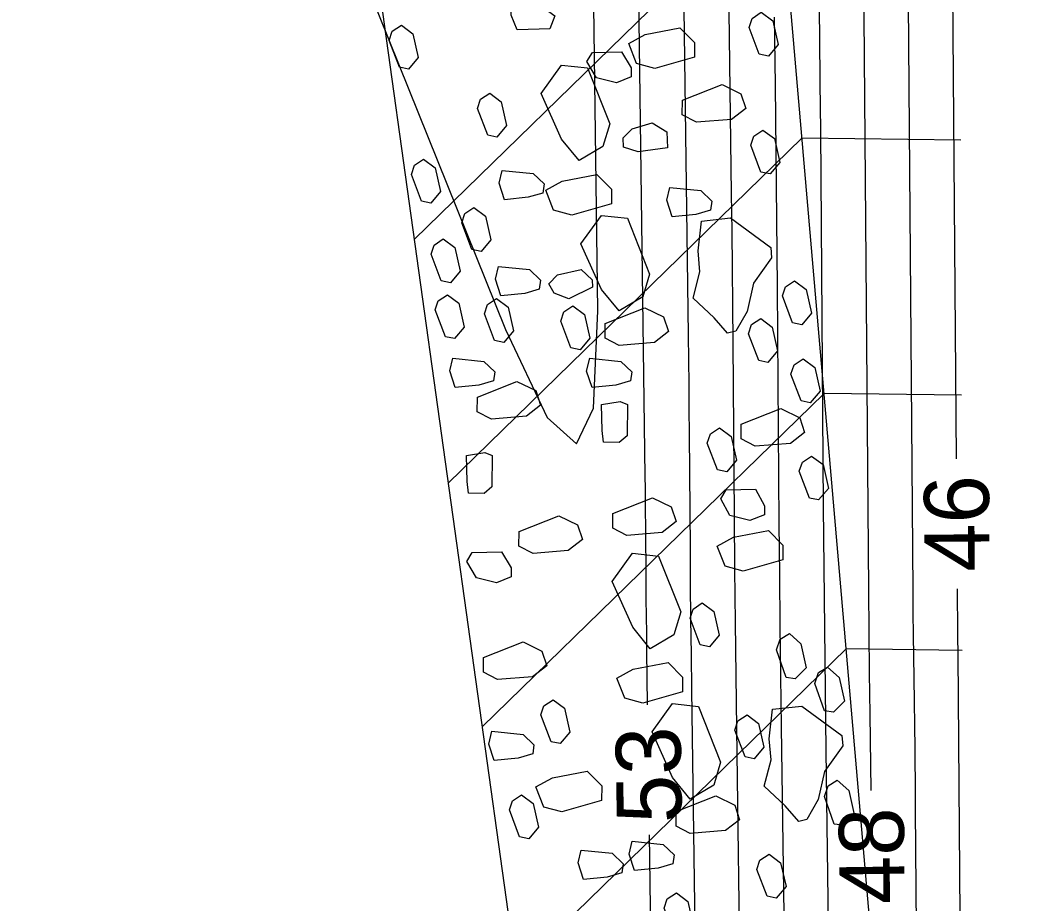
# Model space of a CAD drawing. Extents: x 2384780 to 2405861, y 547869 to 573706.
# Drawn here: x 2395701.83 to 2395732.57, y 555000.54 to 555027.73 of the extents above; entities that cross this region are included whole.
import ezdxf

# ---------------------------------------------------------------- set-up
doc = ezdxf.new("R2010")
doc.units = 0
for name, color, linetype in [('Old_Level_6', 7, 'Continuous'), ('Old_Level_60', 7, 'Continuous'), ('Old_Level_61', 7, 'Continuous'), ('Old_Level_63', 7, 'Continuous')]:
    doc.layers.add(name, color=color, linetype=linetype)

msp = doc.modelspace()

# ---------------------------------------------------------------- linework, layer by layer
at = {"layer": 'Old_Level_6'}
for p, q in [((2395730.9875, 554965.471), (2395718.022, 555115.189)), ((2395701.92225, 555107.39175), (2395721.693, 554965.5885)), ((2395725.23075, 555031.94575), (2395713.97175, 555020.96825)), ((2395725.9115, 555024.0855), (2395715.018, 555013.46425)), ((2395730.8, 555024.02375), (2395725.9115, 555024.0855)), ((2395726.59225, 555016.2255), (2395716.064, 555005.961)), ((2395730.825, 555016.172), (2395726.59225, 555016.2255)), ((2395727.273, 555008.36525), (2395717.11025, 554998.457)), ((2395730.85025, 555008.32), (2395727.273, 555008.36525))]:
    msp.add_line(p, q, dxfattribs=at)
for points in [[(2395718.1535, 555027.458), (2395717.81575, 555027.44), (2395717.141, 555027.42425), (2395716.9555, 555027.8745), (2395716.95575, 555028.15625), (2395717.856, 555028.1715), (2395718.305, 555027.851), (2395718.1535, 555027.458)], [(2395724.66, 555027.96475), (2395725.015, 555027.70075), (2395725.18075, 555026.969), (2395724.87975, 555026.61375), (2395724.59875, 555026.6715), (2395724.283, 555027.4975), (2395724.37775, 555027.77775), (2395724.66, 555027.96475)], [(2395713.578, 555027.566), (2395713.933, 555027.302), (2395714.09875, 555026.57025), (2395713.79775, 555026.215), (2395713.51675, 555026.27275), (2395713.201, 555027.09875), (2395713.29575, 555027.379), (2395713.578, 555027.566)], [(2395720.5785, 555027.004), (2395721.08625, 555027.28325), (2395722.15475, 555027.48625), (2395722.60425, 555027.035), (2395722.60175, 555026.584), (2395721.3825, 555026.23325), (2395720.8205, 555026.3845), (2395720.5785, 555027.004)], [(2395720.65575, 555025.97475), (2395720.20475, 555025.78875), (2395719.58675, 555025.94175), (2395719.289, 555026.44875), (2395719.45825, 555026.7295), (2395720.35925, 555026.74425), (2395720.65725, 555026.256), (2395720.65575, 555025.97475)], [(2395719.05075, 555023.397), (2395718.51275, 555024.05825), (2395717.88, 555025.46425), (2395718.50725, 555026.3385), (2395719.308, 555026.25), (2395719.9915, 555024.52925), (2395719.77975, 555023.8285), (2395719.05075, 555023.397)], [(2395716.29625, 555025.47425), (2395716.65125, 555025.21025), (2395716.817, 555024.4785), (2395716.516, 555024.12325), (2395716.235, 555024.181), (2395715.91925, 555025.007), (2395716.014, 555025.28725), (2395716.29625, 555025.47425)], [(2395724.1795, 555025.004), (2395723.747, 555024.6675), (2395722.66425, 555024.57875), (2395722.22775, 555024.80425), (2395722.22975, 555025.25475), (2395723.4505, 555025.73725), (2395724.031, 555025.45425), (2395724.1795, 555025.004)], [(2395720.40175, 555024.09725), (2395720.684, 555024.3775), (2395721.3035, 555024.56275), (2395721.752, 555024.2795), (2395721.76925, 555023.7915), (2395720.86875, 555023.66425), (2395720.41925, 555023.8155), (2395720.40175, 555024.09725)], [(2395724.71225, 555024.33925), (2395725.06725, 555024.07525), (2395725.233, 555023.3435), (2395724.932, 555022.98825), (2395724.651, 555023.046), (2395724.33525, 555023.872), (2395724.43, 555024.15225), (2395724.71225, 555024.33925)], [(2395714.261, 555023.44225), (2395714.616, 555023.17825), (2395714.78175, 555022.4465), (2395714.48075, 555022.09125), (2395714.19975, 555022.149), (2395713.884, 555022.975), (2395713.97875, 555023.25525), (2395714.261, 555023.44225)], [(2395717.93325, 555022.39675), (2395717.4825, 555022.2675), (2395716.75125, 555022.19475), (2395716.58425, 555022.70225), (2395716.67875, 555023.09575), (2395717.63575, 555022.998), (2395717.9715, 555022.6785), (2395717.93325, 555022.39675)], [(2395718.023, 555022.4895), (2395718.5305, 555022.76875), (2395719.59925, 555022.972), (2395720.0485, 555022.52075), (2395720.0465, 555022.06975), (2395718.82675, 555021.719), (2395718.26475, 555021.8705), (2395718.023, 555022.4895)], [(2395723.0995, 555021.87225), (2395722.64875, 555021.743), (2395721.9175, 555021.67025), (2395721.7505, 555022.1775), (2395721.845, 555022.57075), (2395722.802, 555022.47325), (2395723.13775, 555022.1535), (2395723.0995, 555021.87225)], [(2395715.81075, 555021.95325), (2395716.16575, 555021.68925), (2395716.3315, 555020.9575), (2395716.0305, 555020.60225), (2395715.7495, 555020.66), (2395715.43375, 555021.486), (2395715.5285, 555021.76625), (2395715.81075, 555021.95325)], [(2395720.279, 555018.76825), (2395719.7405, 555019.43), (2395719.10775, 555020.83525), (2395719.7355, 555021.71), (2395720.5355, 555021.62175), (2395721.219, 555019.90075), (2395721.00775, 555019.2005), (2395720.279, 555018.76825)], [(2395723.7165, 555021.6315), (2395724.951, 555020.727), (2395724.9775, 555020.40425), (2395724.422, 555019.6215), (2395724.22175, 555018.75675), (2395723.87775, 555018.14325), (2395723.62325, 555018.08025), (2395723.21025, 555018.56225), (2395722.5635, 555019.16), (2395722.77125, 555019.9775), (2395722.718, 555020.623), (2395722.81875, 555021.5315), (2395723.7165, 555021.6315)], [(2395714.86725, 555020.98525), (2395715.22225, 555020.72125), (2395715.388, 555019.9895), (2395715.087, 555019.63425), (2395714.806, 555019.692), (2395714.49025, 555020.518), (2395714.585, 555020.79825), (2395714.86725, 555020.98525)], [(2395717.8245, 555019.4405), (2395717.37375, 555019.31125), (2395716.6425, 555019.2385), (2395716.4755, 555019.74575), (2395716.57, 555020.139), (2395717.527, 555020.0415), (2395717.86275, 555019.72175), (2395717.8245, 555019.4405)], [(2395718.11625, 555019.5995), (2395718.38, 555019.87975), (2395719.1115, 555020.04575), (2395719.44775, 555019.72575), (2395719.46625, 555019.5005), (2395718.73275, 555019.14675), (2395718.2835, 555019.3175), (2395718.11625, 555019.5995)], [(2395725.6865, 555019.69725), (2395726.04175, 555019.43325), (2395726.2075, 555018.7015), (2395725.90625, 555018.3465), (2395725.62525, 555018.404), (2395725.309, 555019.23), (2395725.40425, 555019.51025), (2395725.6865, 555019.69725)], [(2395714.99275, 555019.26925), (2395715.34775, 555019.00525), (2395715.5135, 555018.2735), (2395715.2125, 555017.91825), (2395714.9315, 555017.976), (2395714.61575, 555018.802), (2395714.7105, 555019.08225), (2395714.99275, 555019.26925)], [(2395716.5105, 555019.15225), (2395716.8655, 555018.88825), (2395717.03125, 555018.1565), (2395716.73025, 555017.80125), (2395716.44925, 555017.859), (2395716.1335, 555018.685), (2395716.22825, 555018.96525), (2395716.5105, 555019.15225)], [(2395718.8605, 555018.9265), (2395719.2155, 555018.6625), (2395719.38125, 555017.93075), (2395719.08025, 555017.5755), (2395718.79925, 555017.63325), (2395718.4835, 555018.45925), (2395718.57825, 555018.7395), (2395718.8605, 555018.9265)], [(2395721.79975, 555018.1335), (2395721.3675, 555017.7975), (2395720.2845, 555017.7085), (2395719.8485, 555017.93425), (2395719.85025, 555018.384), (2395721.071, 555018.86675), (2395721.6515, 555018.584), (2395721.79975, 555018.1335)], [(2395724.6425, 555018.53475), (2395724.99775, 555018.27075), (2395725.1635, 555017.539), (2395724.86225, 555017.184), (2395724.58125, 555017.2415), (2395724.265, 555018.0675), (2395724.36025, 555018.34775), (2395724.6425, 555018.53475)], [(2395716.41625, 555016.617), (2395715.9655, 555016.48775), (2395715.23425, 555016.415), (2395715.06725, 555016.92225), (2395715.16175, 555017.3155), (2395716.11875, 555017.218), (2395716.4545, 555016.89825), (2395716.41625, 555016.617)], [(2395720.6315, 555016.61275), (2395720.18075, 555016.4835), (2395719.4495, 555016.41075), (2395719.2825, 555016.918), (2395719.377, 555017.31125), (2395720.334, 555017.21375), (2395720.66975, 555016.894), (2395720.6315, 555016.61275)], [(2395725.95025, 555017.29375), (2395726.3055, 555017.02975), (2395726.47125, 555016.298), (2395726.17, 555015.943), (2395725.889, 555016.0005), (2395725.57275, 555016.8265), (2395725.668, 555017.10675), (2395725.95025, 555017.29375)], [(2395717.86575, 555015.86575), (2395717.43325, 555015.52925), (2395716.3505, 555015.4405), (2395715.914, 555015.666), (2395715.916, 555016.1165), (2395717.13675, 555016.599), (2395717.71725, 555016.316), (2395717.86575, 555015.86575)], [(2395719.799, 555014.73375), (2395719.76325, 555015.0935), (2395719.7445, 555015.89125), (2395720.3095, 555015.986), (2395720.53675, 555015.894), (2395720.52575, 555014.92475), (2395720.2815, 555014.724), (2395719.799, 555014.73375)], [(2395725.99125, 555015.02825), (2395725.55875, 555014.69175), (2395724.476, 555014.603), (2395724.0395, 555014.8285), (2395724.0415, 555015.279), (2395725.26225, 555015.7615), (2395725.84275, 555015.4785), (2395725.99125, 555015.02825)], [(2395723.37475, 555015.1705), (2395723.73, 555014.9065), (2395723.89575, 555014.17475), (2395723.5945, 555013.81975), (2395723.3135, 555013.87725), (2395722.99725, 555014.70325), (2395723.0925, 555014.9835), (2395723.37475, 555015.1705)], [(2395715.639, 555013.16125), (2395715.60325, 555013.521), (2395715.5845, 555014.31875), (2395716.1495, 555014.4135), (2395716.37675, 555014.3215), (2395716.36575, 555013.35225), (2395716.1215, 555013.1515), (2395715.639, 555013.16125)], [(2395726.2065, 555014.30225), (2395726.56175, 555014.03825), (2395726.7275, 555013.3065), (2395726.42625, 555012.9515), (2395726.14525, 555013.009), (2395725.829, 555013.835), (2395725.92425, 555014.11525), (2395726.2065, 555014.30225)], [(2395724.76, 555012.48925), (2395724.30975, 555012.322), (2395723.69125, 555012.47475), (2395723.412, 555012.98175), (2395723.58125, 555013.2625), (2395724.4815, 555013.278), (2395724.76125, 555012.77125), (2395724.76, 555012.48925)], [(2395722.03575, 555012.28575), (2395721.60325, 555011.94925), (2395720.5205, 555011.8605), (2395720.084, 555012.086), (2395720.086, 555012.5365), (2395721.30675, 555013.019), (2395721.88725, 555012.736), (2395722.03575, 555012.28575)], [(2395719.14975, 555011.729), (2395718.71675, 555011.393), (2395717.63425, 555011.304), (2395717.19825, 555011.5295), (2395717.20025, 555011.97925), (2395718.421, 555012.46225), (2395719.00125, 555012.1795), (2395719.14975, 555011.729)], [(2395723.30125, 555011.5305), (2395723.809, 555011.80975), (2395724.8775, 555012.01275), (2395725.327, 555011.5615), (2395725.3245, 555011.1105), (2395724.10525, 555010.75975), (2395723.54325, 555010.911), (2395723.30125, 555011.5305)], [(2395716.95875, 555010.582), (2395716.50775, 555010.396), (2395715.88975, 555010.549), (2395715.592, 555011.056), (2395715.76125, 555011.33675), (2395716.66225, 555011.3515), (2395716.96025, 555010.86325), (2395716.95875, 555010.582)], [(2395721.24, 555008.371), (2395720.702, 555009.03225), (2395720.06925, 555010.43825), (2395720.6965, 555011.3125), (2395721.49725, 555011.224), (2395722.18075, 555009.50325), (2395721.969, 555008.8025), (2395721.24, 555008.371)], [(2395722.84375, 555009.779), (2395723.1985, 555009.515), (2395723.36425, 555008.78325), (2395723.0635, 555008.42825), (2395722.78225, 555008.48575), (2395722.46675, 555009.31175), (2395722.5615, 555009.5925), (2395722.84375, 555009.779)], [(2395718.05225, 555007.84525), (2395717.61925, 555007.50925), (2395716.53675, 555007.42025), (2395716.10075, 555007.64575), (2395716.10275, 555008.0955), (2395717.3235, 555008.5785), (2395717.90375, 555008.29575), (2395718.05225, 555007.84525)], [(2395725.5245, 555008.83675), (2395725.87975, 555008.51675), (2395726.04625, 555007.7845), (2395725.70675, 555007.4485), (2395725.42625, 555007.487), (2395725.1295, 555008.33175), (2395725.243, 555008.66875), (2395725.5245, 555008.83675)], [(2395720.21225, 555007.4635), (2395720.71975, 555007.74275), (2395721.7885, 555007.946), (2395722.23775, 555007.49475), (2395722.23575, 555007.04375), (2395721.016, 555006.693), (2395720.454, 555006.8445), (2395720.21225, 555007.4635)], [(2395726.7005, 555007.80375), (2395727.0555, 555007.48425), (2395727.222, 555006.75125), (2395726.88275, 555006.4155), (2395726.60175, 555006.454), (2395726.305, 555007.29875), (2395726.419, 555007.63575), (2395726.7005, 555007.80375)], [(2395718.24775, 555006.8), (2395718.6025, 555006.536), (2395718.76825, 555005.80425), (2395718.4675, 555005.44925), (2395718.18625, 555005.50675), (2395717.87075, 555006.33275), (2395717.9655, 555006.6135), (2395718.24775, 555006.8)], [(2395722.46825, 555003.74225), (2395721.92975, 555004.404), (2395721.297, 555005.80925), (2395721.92475, 555006.684), (2395722.72475, 555006.59575), (2395723.40825, 555004.87475), (2395723.197, 555004.1745), (2395722.46825, 555003.74225)], [(2395725.90575, 555006.6055), (2395727.14025, 555005.701), (2395727.16675, 555005.37825), (2395726.61125, 555004.5955), (2395726.411, 555003.73075), (2395726.067, 555003.11725), (2395725.8125, 555003.05425), (2395725.3995, 555003.53625), (2395724.75275, 555004.134), (2395724.9605, 555004.9515), (2395724.90725, 555005.597), (2395725.008, 555006.5055), (2395725.90575, 555006.6055)], [(2395724.22075, 555006.334), (2395724.576, 555006.07), (2395724.74175, 555005.33825), (2395724.4405, 555004.98325), (2395724.1595, 555005.04075), (2395723.84325, 555005.86675), (2395723.9385, 555006.147), (2395724.22075, 555006.334)], [(2395717.62075, 555005.1305), (2395717.17, 555005.00125), (2395716.43875, 555004.9285), (2395716.27175, 555005.43575), (2395716.36625, 555005.829), (2395717.32325, 555005.7315), (2395717.659, 555005.41175), (2395717.62075, 555005.1305)], [(2395717.71925, 555004.115), (2395718.22675, 555004.39425), (2395719.2955, 555004.5975), (2395719.74475, 555004.14625), (2395719.74275, 555003.69525), (2395718.523, 555003.3445), (2395717.961, 555003.496), (2395717.71925, 555004.115)], [(2395726.99975, 555004.322), (2395727.35475, 555004.0025), (2395727.52125, 555003.2695), (2395727.182, 555002.93375), (2395726.901, 555002.97225), (2395726.60425, 555003.817), (2395726.71825, 555004.154), (2395726.99975, 555004.322)], [(2395717.27975, 555003.873), (2395717.6345, 555003.609), (2395717.80025, 555002.87725), (2395717.4995, 555002.52225), (2395717.21825, 555002.57975), (2395716.90275, 555003.40575), (2395716.9975, 555003.6865), (2395717.27975, 555003.873)], [(2395723.989, 555003.1075), (2395723.55675, 555002.7715), (2395722.47375, 555002.6825), (2395722.03775, 555002.90825), (2395722.0395, 555003.358), (2395723.26025, 555003.84075), (2395723.84075, 555003.558), (2395723.989, 555003.1075)], [(2395721.94025, 555001.74475), (2395721.4895, 555001.6155), (2395720.75825, 555001.54275), (2395720.59125, 555002.05), (2395720.68575, 555002.44325), (2395721.64275, 555002.34575), (2395721.9785, 555002.026), (2395721.94025, 555001.74475)], [(2395720.3685, 555001.47075), (2395719.91775, 555001.3415), (2395719.1865, 555001.26875), (2395719.0195, 555001.776), (2395719.114, 555002.16925), (2395720.071, 555002.07175), (2395720.40675, 555001.752), (2395720.3685, 555001.47075)], [(2395724.90175, 555002.04375), (2395725.25675, 555001.77975), (2395725.4225, 555001.048), (2395725.1215, 555000.69275), (2395724.8405, 555000.7505), (2395724.52475, 555001.5765), (2395724.6195, 555001.85675), (2395724.90175, 555002.04375)], [(2395722.044, 555000.855), (2395722.399, 555000.591), (2395722.56475, 554999.85925), (2395722.26375, 554999.504), (2395721.98275, 554999.56175), (2395721.667, 555000.38775), (2395721.76175, 555000.668), (2395722.044, 555000.855)]]:
    msp.add_lwpolyline(points, dxfattribs=at)
at = {"layer": 'Old_Level_60'}
for points in [[(2395709.8985, 555035.3085), (2395716.7845, 555018.20225), (2395718.069, 555015.4885), (2395718.9715, 555014.67925), (2395719.492, 555015.774), (2395719.6305, 555018.773), (2395719.36, 555039.123)], [(2395721.161, 555006.643), (2395721.13825, 555008.30425), (2395721.13125, 555008.838), (2395721.125, 555009.372), (2395721.11975, 555009.90575), (2395721.11525, 555010.43975), (2395721.10175, 555012.18375), (2395721.0985, 555012.55725), (2395721.09475, 555012.931), (2395721.0905, 555013.30475), (2395721.086, 555013.6785), (2395720.75425, 555038.62625)], [(2395723.026, 554968.477), (2395722.8935, 554977.75075), (2395722.88275, 554978.5525), (2395722.87325, 554979.35425), (2395722.86525, 554980.156), (2395722.8585, 554980.95775), (2395722.83825, 554983.57725), (2395722.8335, 554984.1385), (2395722.828, 554984.69975), (2395722.8215, 554985.261), (2395722.81425, 554985.82225), (2395722.522, 555007.10825), (2395722.50775, 555008.1925), (2395722.49525, 555009.277), (2395722.4845, 555010.3615), (2395722.47525, 555011.446), (2395722.44775, 555014.9885), (2395722.44125, 555015.7475), (2395722.434, 555016.50675), (2395722.4255, 555017.26575), (2395722.41575, 555018.02475), (2395722.1485, 555038.12925)], [(2395730.47825, 555037.80225), (2395730.66125, 555014.21725)], [(2395724.02175, 554997.4615), (2395723.90575, 555005.91225), (2395723.8845, 555007.547), (2395723.86575, 555009.182), (2395723.84925, 555010.817), (2395723.83525, 555012.452), (2395723.794, 555017.79325), (2395723.78425, 555018.93775), (2395723.773, 555020.08225), (2395723.76025, 555021.22675), (2395723.74575, 555022.37125), (2395723.54275, 555037.6325)], [(2395729.144, 555033.45825), (2395729.325, 555010.138), (2395729.3305, 555009.47025), (2395729.33725, 555008.80225), (2395729.345, 555008.1345), (2395729.35375, 555007.46675), (2395729.3835, 555005.28525), (2395729.38975, 555004.81775), (2395729.395, 555004.3505), (2395729.39975, 555003.883), (2395729.40375, 555003.4155), (2395729.4315, 554999.7865)], [(2395727.80975, 555029.11425), (2395727.947, 555011.4405), (2395727.95775, 555010.169), (2395727.9705, 555008.89725), (2395727.985, 555007.62575), (2395728.0015, 555006.35425), (2395728.03375, 555004.00825)], [(2395726.43625, 555028.68575), (2395726.4525, 555027.2335), (2395726.46675, 555025.78125), (2395726.479, 555024.329), (2395726.569, 555012.743), (2395726.58475, 555010.8675), (2395726.6035, 555008.99225), (2395726.62525, 555007.117), (2395726.6495, 555005.2415), (2395726.73375, 554999.1155), (2395726.75075, 554997.80275), (2395726.76575, 554996.49), (2395726.77875, 554995.17725), (2395726.79, 554993.8645), (2395726.80625, 554991.729)], [(2395730.69225, 555010.2175), (2395730.703, 555008.8355), (2395730.7035, 555008.7715), (2395730.70425, 555008.7075), (2395730.70475, 555008.64325), (2395730.70575, 555008.57925), (2395730.7085, 555008.37025), (2395730.70925, 555008.3255), (2395730.70975, 555008.2805), (2395730.71, 555008.23575), (2395730.7105, 555008.191), (2395730.937, 554978.7065)], [(2395718.552, 554961.71325), (2395719.94275, 554963.202), (2395720.9275, 554964.871), (2395721.5065, 554966.7205), (2395721.67925, 554968.7505), (2395721.532, 554979.07175), (2395721.52925, 554979.26775), (2395721.527, 554979.4635), (2395721.525, 554979.6595), (2395721.52325, 554979.85525), (2395721.5185, 554980.49525), (2395721.51725, 554980.6325), (2395721.516, 554980.7695), (2395721.51425, 554980.90675), (2395721.5125, 554981.04375), (2395721.216, 555002.6435)]]:
    msp.add_lwpolyline(points, dxfattribs=at)
at = {"layer": 'Old_Level_61'}
msp.add_lwpolyline([(2395725.061, 555027.81), (2395725.08725, 555025.734), (2395725.1105, 555023.65775), (2395725.131, 555021.58175), (2395725.1485, 555019.5055), (2395725.20525, 555012.21275), (2395725.2185, 555010.65), (2395725.234, 555009.08725), (2395725.252, 555007.5245), (2395725.27225, 555005.96175), (2395725.40125, 554996.5805), (2395725.42725, 554994.57025), (2395725.45025, 554992.56), (2395725.47025, 554990.5495), (2395725.48725, 554988.53925), (2395725.53775, 554981.95675), (2395725.54975, 554980.54625), (2395725.564, 554979.13575), (2395725.58075, 554977.72525), (2395725.59975, 554976.31475), (2395725.7235, 554967.6285)], dxfattribs=at)
at = {"layer": 'Old_Level_63'}
msp.add_ellipse((2395755.96079, 555348.13292), major_axis=(22.11149, 449.92249), ratio=0.51995182, dxfattribs=at)

# ---------------------------------------------------------------- texts
at = {"layer": 'Old_Level_60'}
for s, rotation, p in [('46', 90.444625, (2395731.68825, 555010.745)), ('53', 90.786939, (2395722.211, 555003.01175)), ('48', 90.726019, (2395729.08, 555000.5175))]:
    msp.add_text(s, height=2, rotation=rotation, dxfattribs=at).set_placement(p)

doc.saveas('drawing.dxf')
